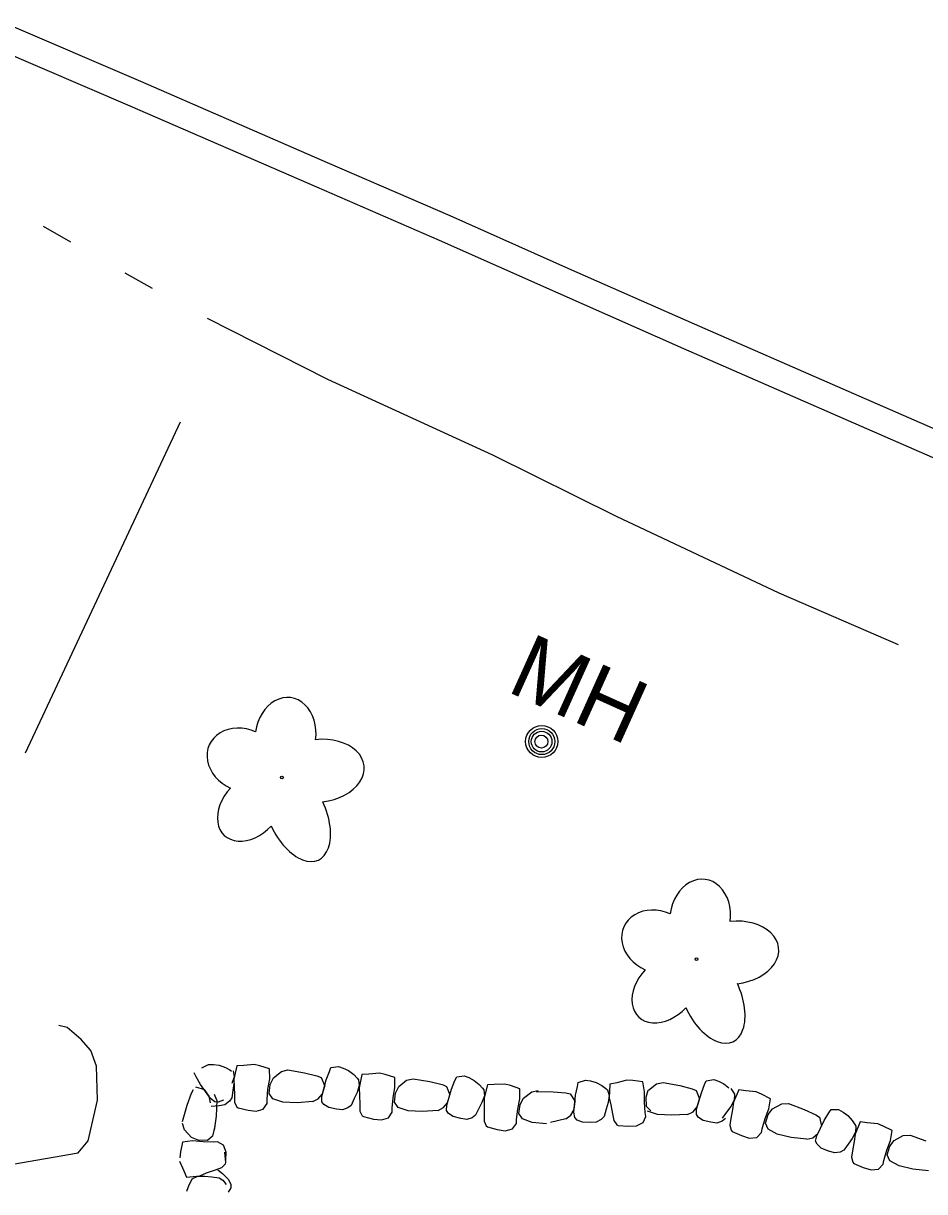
# Model space of a CAD drawing. Extents: x 589250 to 1188077, y 162953 to 363065.
# Drawn here: x 594519 to 594603.2, y 185114.5 to 185223.7 of the extents above; entities that cross this region are included whole.
import ezdxf

# ---------------------------------------------------------------- set-up
doc = ezdxf.new("R2010")
doc.units = 0
for name, color, linetype in [('E_DRN_Pipe', 7, 'Continuous'), ('E_DRN_RipRap', 7, 'Continuous'), ('E_LAND_Vegetation', 7, 'Continuous'), ('E_RDWY_C_and_G', 7, 'Continuous'), ('E_UTL_MH', 7, 'Continuous'), ('E_UTL_MH_Text', 7, 'Continuous'), ('E_WTR_FlowLine', 7, 'Continuous')]:
    doc.layers.add(name, color=color, linetype=linetype)

msp = doc.modelspace()

# ---------------------------------------------------------------- linework, layer by layer
at = {"layer": 'E_DRN_Pipe'}
msp.add_line((594519.18, 185155.47), (594533.68, 185186.41), dxfattribs=at)
at = {"layer": 'E_DRN_RipRap'}
for p, q in [((594535.12, 185125.2), (594534.94, 185125.55)), ((594535.65, 185126.04), (594536.27, 185126.35)), ((594536.27, 185126.35), (594536.76, 185126.35)), ((594536.76, 185126.35), (594537.29, 185126.27)), ((594537.29, 185126.27), (594537.87, 185126.05)), ((594537.87, 185126.05), (594538.28, 185125.83)), ((594538.28, 185125.83), (594538.43, 185125.73)), ((594538.6, 185125.74), (594538.67, 185125.19)), ((594538.92, 185126.22), (594538.65, 185124.98)), ((594539.57, 185126.25), (594538.92, 185126.22)), ((594540.55, 185126.34), (594539.57, 185126.25)), ((594541.09, 185126.22), (594540.55, 185126.34)), ((594541.99, 185125.95), (594541.09, 185126.22)), ((594542.01, 185125), (594541.99, 185125.95)), ((594542.35, 185125.09), (594543.1, 185125.69)), ((594543.1, 185125.69), (594543.71, 185125.83)), ((594543.71, 185125.83), (594545.26, 185125.56)), ((594545.26, 185125.56), (594546.42, 185125.27)), ((594547.29, 185124.9), (594547.58, 185125.69)), ((594547.58, 185125.69), (594547.73, 185126.05)), ((594547.73, 185126.05), (594548.42, 185126.15)), ((594548.42, 185126.15), (594548.88, 185126.01)), ((594548.88, 185126.01), (594549.37, 185125.77)), ((594549.37, 185125.77), (594549.86, 185125.4)), ((594551.28, 185125.43), (594550.62, 185125.4)), ((594552.25, 185125.52), (594551.28, 185125.43)), ((594552.79, 185125.4), (594552.25, 185125.52)), ((594535.55, 185124.48), (594535.12, 185125.2)), ((594536.48, 185123.17), (594535.55, 185124.48)), ((594538.67, 185125.19), (594538.47, 185124.55)), ((594538.66, 185124.55), (594538.57, 185123.91)), ((594538.65, 185124.98), (594538.69, 185124.3)), ((594541.84, 185124.05), (594542.01, 185125)), ((594541.94, 185123.62), (594542.05, 185124.48)), ((594542.05, 185124.48), (594542.35, 185125.09)), ((594546.42, 185125.27), (594546.8, 185125.12)), ((594546.8, 185125.12), (594547.15, 185124.33)), ((594546.87, 185123.36), (594547.29, 185124.9)), ((594549.86, 185125.4), (594550.18, 185125.06)), ((594550.37, 185124.37), (594550.17, 185123.73)), ((594550.18, 185125.06), (594550.3, 185124.92)), ((594550.3, 185124.92), (594550.37, 185124.37)), ((594550.62, 185125.4), (594550.36, 185124.16)), ((594553.69, 185125.13), (594552.79, 185125.4)), ((594553.71, 185124.19), (594553.69, 185125.13)), ((594554.06, 185124.27), (594554.8, 185124.87)), ((594554.8, 185124.87), (594555.42, 185125.01)), ((594555.42, 185125.01), (594556.97, 185124.75)), ((594556.97, 185124.75), (594558.13, 185124.46)), ((594558.15, 185124.46), (594558.52, 185124.29)), ((594559, 185124.05), (594559.31, 185124.84)), ((594559.31, 185124.84), (594559.48, 185125.19)), ((594559.48, 185125.19), (594560.16, 185125.27)), ((594560.16, 185125.27), (594560.62, 185125.12)), ((594560.62, 185125.12), (594561.1, 185124.86)), ((594561.1, 185124.86), (594561.58, 185124.47)), ((594561.58, 185124.47), (594561.89, 185124.12)), ((594562.34, 185124.44), (594562.04, 185123.22)), ((594562.99, 185124.46), (594562.34, 185124.44)), ((594563.97, 185124.51), (594562.99, 185124.46)), ((594564.5, 185124.38), (594563.97, 185124.51)), ((594565.39, 185124.08), (594564.5, 185124.38)), ((594570.75, 185124.3), (594570.84, 185124.67)), ((594570.84, 185124.67), (594571.5, 185124.89)), ((594571.5, 185124.89), (594571.98, 185124.83)), ((594571.98, 185124.83), (594572.5, 185124.67)), ((594572.5, 185124.67), (594573.05, 185124.38)), ((594573.05, 185124.38), (594573.42, 185124.1)), ((594573.8, 185124.5), (594573.73, 185123.24)), ((594574.44, 185124.64), (594573.8, 185124.5)), ((594575.39, 185124.88), (594574.44, 185124.64)), ((594575.94, 185124.86), (594575.39, 185124.88)), ((594576.87, 185124.73), (594575.94, 185124.86)), ((594577.04, 185123.8), (594576.87, 185124.73)), ((594577.39, 185123.95), (594578.15, 185124.54)), ((594578.15, 185124.54), (594578.77, 185124.67)), ((594578.77, 185124.67), (594580.32, 185124.38)), ((594580.32, 185124.38), (594581.48, 185124.08)), ((594582.34, 185123.69), (594582.64, 185124.48)), ((594582.64, 185124.48), (594582.8, 185124.83)), ((594582.8, 185124.83), (594583.49, 185124.93)), ((594583.49, 185124.93), (594583.95, 185124.78)), ((594583.95, 185124.78), (594584.43, 185124.54)), ((594584.43, 185124.54), (594584.92, 185124.15)), ((594534.29, 185122.53), (594534.7, 185123.65)), ((594534.7, 185123.65), (594534.89, 185124.01)), ((594535.08, 185124.24), (594535.9, 185124.01)), ((594536.34, 185123.37), (594535.9, 185124.01)), ((594536.46, 185122.77), (594536.34, 185123.37)), ((594537.05, 185123), (594536.85, 185123.54)), ((594538.57, 185123.91), (594538.47, 185123.22)), ((594538.69, 185124.3), (594538.71, 185123.43)), ((594538.71, 185123.43), (594538.72, 185122.8)), ((594541.75, 185123.06), (594541.84, 185124.05)), ((594542.3, 185123.13), (594541.94, 185123.62)), ((594546.54, 185123.12), (594546.94, 185123.59)), ((594546.87, 185122.86), (594546.87, 185123.36)), ((594546.94, 185123.59), (594547.15, 185124.33)), ((594550.17, 185123.73), (594549.9, 185123.15)), ((594550.36, 185124.16), (594550.39, 185123.48)), ((594550.39, 185123.48), (594550.41, 185122.61)), ((594553.55, 185123.23), (594553.71, 185124.19)), ((594553.65, 185122.81), (594553.75, 185123.66)), ((594553.75, 185123.66), (594554.06, 185124.27)), ((594558.52, 185124.29), (594558.84, 185123.5)), ((594558.54, 185122.53), (594559, 185124.05)), ((594558.61, 185122.76), (594558.84, 185123.5)), ((594562.06, 185123.42), (594561.84, 185122.79)), ((594561.89, 185124.12), (594562, 185123.98)), ((594562, 185123.98), (594562.06, 185123.42)), ((594565.38, 185123.13), (594565.39, 185124.08)), ((594565.73, 185123.2), (594566.49, 185123.78)), ((594566.49, 185123.78), (594567.1, 185123.9)), ((594566.91, 185123.81), (594568.49, 185123.8)), ((594568.49, 185123.8), (594569.68, 185123.7)), ((594569.68, 185123.7), (594570.08, 185123.61)), ((594570.08, 185123.61), (594570.54, 185122.89)), ((594570.43, 185121.88), (594570.59, 185123.47)), ((594570.59, 185123.47), (594570.75, 185124.3)), ((594573.42, 185124.1), (594573.56, 185123.98)), ((594573.56, 185123.98), (594573.71, 185123.44)), ((594573.71, 185123.44), (594573.62, 185122.78)), ((594577.03, 185122.83), (594577.04, 185123.8)), ((594577.17, 185123.29), (594577.37, 185123.94)), ((594577.2, 185122.43), (594577.17, 185123.29)), ((594581.48, 185124.08), (594581.85, 185123.91)), ((594581.85, 185123.91), (594582.18, 185123.13)), ((594581.89, 185122.16), (594582.34, 185123.69)), ((594585.09, 185124.11), (594585.34, 185123.72)), ((594585.83, 185123.97), (594585.34, 185122.81)), ((594585.34, 185123.72), (594585.43, 185123.56)), ((594585.43, 185123.56), (594585.39, 185123.01)), ((594586.49, 185123.88), (594585.83, 185123.97)), ((594587.46, 185123.78), (594586.49, 185123.88)), ((594587.97, 185123.57), (594587.46, 185123.78)), ((594588.8, 185123.13), (594587.97, 185123.57)), ((594533.86, 185121.01), (594534.29, 185122.53)), ((594536.86, 185122.85), (594536.48, 185123.17)), ((594537.27, 185122.48), (594536.54, 185122.42)), ((594537.2, 185122.83), (594536.86, 185122.85)), ((594537.05, 185123), (594537.01, 185121.52)), ((594537.69, 185123.01), (594537.2, 185122.83)), ((594537.81, 185122.58), (594537.27, 185122.48)), ((594538.25, 185122.9), (594537.81, 185122.58)), ((594538.47, 185123.22), (594538.25, 185122.9)), ((594538.72, 185122.8), (594538.93, 185122.37)), ((594538.93, 185122.37), (594539.05, 185122.28)), ((594539.05, 185122.28), (594539.98, 185122.06)), ((594540.73, 185121.98), (594541.4, 185122.17)), ((594541.4, 185122.17), (594541.75, 185122.7)), ((594541.75, 185122.7), (594541.75, 185123.06)), ((594543.23, 185122.83), (594542.3, 185123.13)), ((594544.56, 185122.76), (594543.23, 185122.83)), ((594546.03, 185122.87), (594544.56, 185122.76)), ((594546.03, 185122.87), (594546.54, 185123.12)), ((594547.06, 185122.59), (594546.87, 185122.86)), ((594547.52, 185122.32), (594547.06, 185122.59)), ((594548.24, 185122.17), (594547.52, 185122.32)), ((594548.79, 185122.1), (594548.24, 185122.17)), ((594549.29, 185122.28), (594548.79, 185122.1)), ((594549.6, 185122.52), (594549.29, 185122.28)), ((594549.9, 185123.15), (594549.6, 185122.52)), ((594550.41, 185122.61), (594550.43, 185121.99)), ((594553.46, 185122.25), (594553.55, 185123.23)), ((594553.46, 185121.88), (594553.46, 185122.25)), ((594554.01, 185122.31), (594553.65, 185122.81)), ((594554.93, 185122.01), (594554.01, 185122.31)), ((594557.74, 185122.05), (594558.25, 185122.31)), ((594558.2, 185122.3), (594558.61, 185122.76)), ((594558.52, 185122.03), (594558.54, 185122.53)), ((594561.55, 185122.22), (594561.23, 185121.6)), ((594561.84, 185122.79), (594561.55, 185122.22)), ((594562.04, 185123.22), (594562.05, 185122.53)), ((594562.05, 185122.53), (594562.05, 185121.67)), ((594565.07, 185121.2), (594565.19, 185122.18)), ((594565.19, 185122.18), (594565.38, 185123.13)), ((594565.27, 185121.75), (594565.41, 185122.61)), ((594565.41, 185122.61), (594565.73, 185123.2)), ((594570.46, 185122.12), (594570.54, 185122.89)), ((594573.45, 185122.16), (594573.25, 185121.49)), ((594573.62, 185122.78), (594573.45, 185122.16)), ((594573.73, 185123.24), (594573.88, 185122.57)), ((594573.88, 185122.57), (594574.04, 185121.72)), ((594577.1, 185121.84), (594577.03, 185122.83)), ((594577.63, 185122), (594577.2, 185122.43)), ((594581.56, 185121.93), (594581.96, 185122.39)), ((594581.88, 185121.66), (594581.89, 185122.16)), ((594581.96, 185122.39), (594582.18, 185123.13)), ((594585.08, 185122.42), (594584.7, 185121.9)), ((594585.39, 185123.01), (594585.08, 185122.42)), ((594585.34, 185122.81), (594585.24, 185122.13)), ((594588.3, 185121.29), (594588.64, 185122.2)), ((594588.59, 185121.68), (594589, 185122.21)), ((594588.64, 185122.2), (594588.8, 185123.13)), ((594589, 185122.21), (594589.85, 185122.66)), ((594589.85, 185122.66), (594590.47, 185122.69)), ((594590.47, 185122.69), (594591.95, 185122.13)), ((594537.01, 185121.52), (594536.8, 185120.2)), ((594539.98, 185122.06), (594540.73, 185121.98)), ((594550.43, 185121.99), (594550.63, 185121.55)), ((594550.63, 185121.55), (594550.76, 185121.47)), ((594550.76, 185121.47), (594551.69, 185121.24)), ((594551.69, 185121.24), (594552.44, 185121.17)), ((594552.44, 185121.17), (594553.11, 185121.35)), ((594553.11, 185121.35), (594553.46, 185121.88)), ((594556.26, 185121.95), (594554.93, 185122.01)), ((594557.74, 185122.05), (594556.26, 185121.95)), ((594558.7, 185121.75), (594558.52, 185122.03)), ((594559.15, 185121.47), (594558.7, 185121.75)), ((594559.86, 185121.29), (594559.15, 185121.47)), ((594560.41, 185121.21), (594559.86, 185121.29)), ((594560.92, 185121.37), (594560.41, 185121.21)), ((594561.23, 185121.6), (594560.92, 185121.37)), ((594562.05, 185121.67), (594562.04, 185121.04)), ((594565.06, 185120.83), (594565.07, 185121.2)), ((594565.62, 185121.25), (594565.27, 185121.75)), ((594566.53, 185120.92), (594565.62, 185121.25)), ((594569.68, 185121.26), (594568.24, 185120.92)), ((594569.68, 185121.26), (594570.14, 185121.6)), ((594570.14, 185121.6), (594570.46, 185122.12)), ((594570.51, 185121.39), (594570.43, 185121.88)), ((594570.74, 185121.15), (594570.51, 185121.39)), ((594571.23, 185120.96), (594570.74, 185121.15)), ((594572.99, 185121.2), (594572.52, 185120.95)), ((594573.25, 185121.49), (594572.99, 185121.2)), ((594574.04, 185121.72), (594574.15, 185121.1)), ((594574.15, 185121.1), (594574.43, 185120.7)), ((594576.9, 185120.91), (594577.16, 185121.48)), ((594577.16, 185121.48), (594577.1, 185121.84)), ((594578.23, 185121.68), (594577.31, 185121.99)), ((594579.56, 185121.6), (594578.23, 185121.68)), ((594581.04, 185121.68), (594579.56, 185121.6)), ((594581.04, 185121.68), (594581.56, 185121.93)), ((594582.06, 185121.39), (594581.88, 185121.66)), ((594582.51, 185121.11), (594582.06, 185121.39)), ((594583.23, 185120.95), (594582.51, 185121.11)), ((594584.7, 185121.9), (594584.28, 185121.34)), ((594584.6, 185121.28), (594584.29, 185121.04)), ((594585.1, 185121.28), (594585, 185120.66)), ((594585.24, 185122.13), (594585.1, 185121.28)), ((594588.02, 185120.34), (594588.3, 185121.29)), ((594588.32, 185120.86), (594588.59, 185121.68)), ((594591.95, 185122.13), (594593.04, 185121.63)), ((594593.04, 185121.63), (594593.38, 185121.41)), ((594593.12, 185119.67), (594593.82, 185121.1)), ((594593.38, 185121.41), (594593.57, 185120.58)), ((594593.82, 185121.1), (594594.25, 185121.82)), ((594594.25, 185121.82), (594594.47, 185122.14)), ((594594.47, 185122.14), (594595.16, 185122.12)), ((594595.15, 185122.12), (594595.59, 185121.9)), ((594595.59, 185121.9), (594596.02, 185121.58)), ((594596.02, 185121.58), (594596.44, 185121.12)), ((594596.44, 185121.12), (594596.69, 185120.73)), ((594534.03, 185120.22), (594533.84, 185120.82)), ((594534.69, 185119.53), (594534.03, 185120.22)), ((594536.88, 185120.57), (594536.65, 185119.63)), ((594562.04, 185121.04), (594562.23, 185120.6)), ((594562.23, 185120.6), (594562.36, 185120.51)), ((594562.36, 185120.51), (594563.27, 185120.26)), ((594563.27, 185120.26), (594564.02, 185120.15)), ((594564.02, 185120.15), (594564.69, 185120.32)), ((594564.69, 185120.32), (594565.06, 185120.83)), ((594567.86, 185120.81), (594566.53, 185120.92)), ((594571.97, 185120.92), (594571.23, 185120.96)), ((594572.52, 185120.95), (594571.97, 185120.92)), ((594574.43, 185120.7), (594574.57, 185120.64)), ((594574.57, 185120.64), (594575.52, 185120.57)), ((594575.52, 185120.57), (594576.27, 185120.61)), ((594576.27, 185120.61), (594576.9, 185120.91)), ((594583.78, 185120.87), (594583.23, 185120.95)), ((594584.29, 185121.04), (594583.78, 185120.87)), ((594585, 185120.66), (594585.12, 185120.2)), ((594585.12, 185120.2), (594585.23, 185120.09)), ((594585.23, 185120.09), (594586.09, 185119.69)), ((594587.51, 185119.53), (594587.96, 185119.98)), ((594587.96, 185119.98), (594588.02, 185120.34)), ((594588.58, 185120.31), (594588.32, 185120.86)), ((594589.43, 185119.84), (594588.58, 185120.31)), ((594593.22, 185119.88), (594593.57, 185120.58)), ((594596.75, 185120.02), (594596.44, 185119.43)), ((594596.69, 185120.73), (594596.78, 185120.57)), ((594597.18, 185120.98), (594596.7, 185119.82)), ((594596.78, 185120.57), (594596.75, 185120.02)), ((594597.84, 185120.9), (594597.18, 185120.98)), ((594598.82, 185120.81), (594597.84, 185120.9)), ((594599.33, 185120.59), (594598.82, 185120.81)), ((594600.16, 185120.16), (594599.33, 185120.59)), ((594600.01, 185119.23), (594600.16, 185120.16)), ((594533.86, 185119.09), (594533.66, 185118.18)), ((594534.8, 185119.19), (594533.86, 185119.09)), ((594535.32, 185119.27), (594534.69, 185119.53)), ((594535.77, 185119.1), (594534.8, 185119.19)), ((594536.19, 185119.23), (594535.32, 185119.27)), ((594536.76, 185119.08), (594535.77, 185119.1)), ((594536.65, 185119.63), (594536.19, 185119.23)), ((594537.13, 185119.11), (594536.76, 185119.08)), ((594537.69, 185118.81), (594537.13, 185119.11)), ((594586.09, 185119.69), (594586.82, 185119.47)), ((594586.82, 185119.47), (594587.51, 185119.53)), ((594590.73, 185119.52), (594589.43, 185119.84)), ((594592.2, 185119.35), (594590.73, 185119.52)), ((594592.2, 185119.35), (594592.75, 185119.5)), ((594592.75, 185119.5), (594593.22, 185119.88)), ((594593.02, 185119.18), (594593.12, 185119.67)), ((594593.15, 185118.88), (594593.02, 185119.18)), ((594593.55, 185118.53), (594593.15, 185118.88)), ((594596.06, 185118.9), (594595.65, 185118.34)), ((594596.44, 185119.43), (594596.06, 185118.9)), ((594596.61, 185119.14), (594596.47, 185118.28)), ((594596.7, 185119.82), (594596.61, 185119.14)), ((594599.67, 185118.33), (594600.01, 185119.23)), ((594599.95, 185118.71), (594600.36, 185119.25)), ((594600.36, 185119.25), (594601.21, 185119.71)), ((594601.21, 185119.71), (594601.84, 185119.73)), ((594601.84, 185119.73), (594603.32, 185119.19)), ((594533.66, 185118.18), (594533.59, 185117.63)), ((594537.93, 185118.15), (594537.69, 185118.81)), ((594537.9, 185117.19), (594537.81, 185118.14)), ((594537.91, 185117.4), (594537.93, 185118.15)), ((594594.23, 185118.24), (594593.55, 185118.53)), ((594594.77, 185118.08), (594594.24, 185118.24)), ((594595.3, 185118.16), (594594.77, 185118.08)), ((594595.65, 185118.34), (594595.3, 185118.16)), ((594596.47, 185118.28), (594596.36, 185117.67)), ((594599.4, 185117.37), (594599.67, 185118.33)), ((594599.69, 185117.89), (594599.95, 185118.71)), ((594599.95, 185117.34), (594599.69, 185117.89)), ((594533.57, 185117.3), (594533.97, 185116.41)), ((594536.93, 185116.5), (594537.52, 185116.71)), ((594537.52, 185116.71), (594537.86, 185117.05)), ((594537.86, 185117.05), (594537.9, 185117.19)), ((594596.36, 185117.67), (594596.49, 185117.2)), ((594596.49, 185117.2), (594596.6, 185117.09)), ((594596.6, 185117.09), (594597.47, 185116.71)), ((594597.47, 185116.71), (594598.2, 185116.5)), ((594598.89, 185116.56), (594599.33, 185117.01)), ((594599.33, 185117.01), (594599.4, 185117.37)), ((594600.81, 185116.88), (594599.95, 185117.34)), ((594602.11, 185116.57), (594600.81, 185116.88)), ((594533.97, 185116.41), (594534.22, 185115.8)), ((594534.22, 185115.8), (594535.48, 185115.94)), ((594534.68, 185115.49), (594534.77, 185115.65)), ((594534.77, 185115.65), (594535.28, 185115.89)), ((594535.28, 185115.89), (594535.95, 185115.91)), ((594535.48, 185115.94), (594536.11, 185116.2)), ((594535.95, 185115.91), (594536.59, 185115.84)), ((594536.11, 185116.2), (594536.93, 185116.5)), ((594536.59, 185115.84), (594537.29, 185115.75)), ((594537.17, 185116.49), (594537.6, 185116.14)), ((594537.29, 185115.75), (594537.61, 185115.54)), ((594537.6, 185116.14), (594538.13, 185115.62)), ((594538.13, 185115.62), (594538.37, 185115.15)), ((594598.2, 185116.5), (594598.89, 185116.56)), ((594603.58, 185116.41), (594602.11, 185116.57)), ((594534.27, 185114.49), (594534.47, 185115.08)), ((594534.47, 185115.08), (594534.68, 185115.49)), ((594537.61, 185115.54), (594537.94, 185115.12)), ((594538.38, 185114.82), (594538.11, 185114.41)), ((594538.37, 185115.15), (594538.38, 185114.82))]:
    msp.add_line(p, q, dxfattribs=at)
at = {"layer": 'E_LAND_Vegetation'}
for centre in [(594543.14, 185153.17), (594581.89, 185136.18)]:
    msp.add_circle(centre, 0.128, dxfattribs=at)
for centre, major_axis, ratio in [((594543.49, 185157.06), (-0.47, -3.58), 0.782863), ((594539.51, 185154.81), (3.15, -1.41), 0.832022), ((594546.62, 185153.8), (-4.2, -0.47), 0.691916), ((594540.24, 185150.41), (2.48, 2.65), 0.716896), ((594544.55, 185149.77), (-2, 4.31), 0.560249), ((594582.23, 185140.07), (-0.47, -3.58), 0.782863), ((594578.25, 185137.81), (3.15, -1.41), 0.832022), ((594585.36, 185136.8), (-4.2, -0.47), 0.691916), ((594578.98, 185133.42), (2.48, 2.65), 0.716896), ((594583.29, 185132.78), (-2, 4.31), 0.560249)]:
    msp.add_ellipse(centre, major_axis=major_axis, ratio=ratio, start_param=1.570796, end_param=4.712389, dxfattribs=at)
at = {"layer": 'E_RDWY_C_and_G'}
for p, q in [((594529.95, 185218.23), (594517.25, 185223.68)), ((594528.96, 185215.94), (594516.25, 185221.38)), ((594547.4, 185210.64), (594529.95, 185218.23)), ((594546.4, 185208.35), (594528.96, 185215.94)), ((594558.86, 185205.67), (594547.4, 185210.64)), ((594557.86, 185203.38), (594546.4, 185208.35)), ((594569.97, 185200.74), (594558.86, 185205.67)), ((594568.95, 185198.46), (594557.86, 185203.38)), ((594581.71, 185195.55), (594569.97, 185200.74)), ((594580.7, 185193.26), (594568.95, 185198.46)), ((594596.58, 185189.04), (594581.71, 185195.55)), ((594595.58, 185186.75), (594580.7, 185193.26)), ((594608.75, 185183.72), (594596.58, 185189.04)), ((594607.74, 185181.43), (594595.58, 185186.75))]:
    msp.add_line(p, q, dxfattribs=at)
at = {"layer": 'E_UTL_MH'}
for centre, radius in [((594567.42, 185156.54), 1.5), ((594567.43, 185156.53), 1.22), ((594567.41, 185156.53), 0.968), ((594567.39, 185156.53), 0.605)]:
    msp.add_circle(centre, radius, dxfattribs=at)
at = {"layer": 'E_WTR_FlowLine'}
for p, q in [((594523.42, 185203.23), (594520.87, 185204.68)), ((594531.05, 185198.88), (594528.5, 185200.33)), ((594547.43, 185190.37), (594536.2, 185196.09)), ((594562.84, 185183.3), (594547.43, 185190.37)), ((594574.41, 185177.58), (594562.84, 185183.3)), ((594589.61, 185170.4), (594574.41, 185177.58)), ((594600.76, 185165.58), (594589.61, 185170.4)), ((594523.09, 185129.81), (594522.29, 185130)), ((594524.38, 185128.69), (594523.09, 185129.81)), ((594525.28, 185127.66), (594524.38, 185128.69)), ((594525.81, 185126.19), (594525.28, 185127.66)), ((594525.91, 185123), (594525.81, 185126.19)), ((594525.05, 185119.2), (594525.91, 185123)), ((594524.1, 185118.09), (594525.05, 185119.2)), ((594517.99, 185117.03), (594524.1, 185118.09))]:
    msp.add_line(p, q, dxfattribs=at)

# ---------------------------------------------------------------- texts
at = {"layer": 'E_UTL_MH_Text'}
msp.add_text('MH', height=6, rotation=335.742, dxfattribs=at).set_placement((594564.02, 185161.28))

doc.saveas('drawing.dxf')
